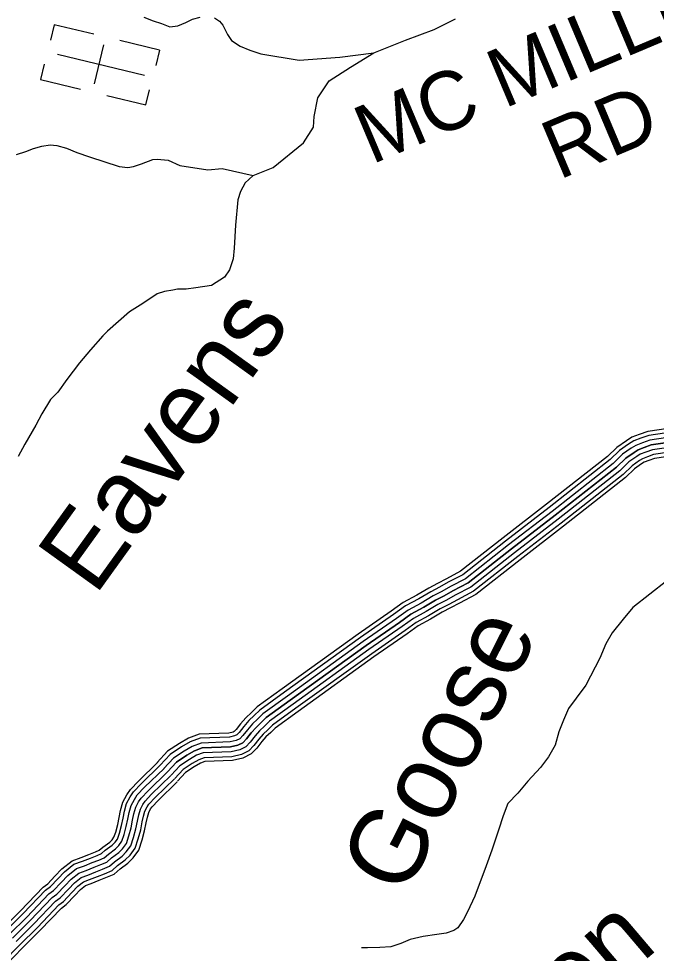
# Model space of a CAD drawing. Extents: x 1788175 to 1969470, y 584502 to 738744.
# Drawn here: x 1943138 to 1947155, y 624974 to 630862 of the extents above; entities that cross this region are included whole.
import ezdxf

# ---------------------------------------------------------------- set-up
doc = ezdxf.new("R2010")
doc.units = 0
for name, color, linetype in [('DESIGN - DRAINAGE - Bridges and Cross Drains Size Text', 7, 'Continuous'), ('DESIGN - ROW - Right-of-Way and Easement Labels', 7, 'Continuous'), ('DESIGN - TRANSPORTATION - Text', 7, 'Continuous'), ('DESIGN - UTILITIES - Cable (Underground) with Text', 7, 'Continuous'), ('SURVEY - TRANSPORTATION - Roads', 7, 'Continuous')]:
    doc.layers.add(name, color=color, linetype=linetype)

msp = doc.modelspace()

# ---------------------------------------------------------------- linework, layer by layer
at = {"layer": 'DESIGN - TRANSPORTATION - Text'}
for points in [[(1943926.2, 630871), (1943984.3, 630849.2), (1944038.4, 630831.3), (1944090.5, 630811.4), (1944140.5, 630817.6), (1944190.5, 630837.8), (1944232.5, 630860), (1944280.5, 630872.2)], [(1944372.6, 630868.4), (1944402.7, 630846.5), (1944424.7, 630820.5), (1944440.8, 630788.5), (1944452.9, 630762.5), (1944479.1, 630724.5), (1944533.2, 630688.6), (1944593.3, 630662.8), (1944663.4, 630641), (1944905.7, 630601.2), (1945161.7, 630619.2), (1945376.1, 630646.8)], [(1944615.1, 629873.2), (1944740.5, 629923.5), (1944932.4, 630078.9), (1944996.3, 630179.5), (1945000, 630246), (1945022.5, 630362.9), (1945094.4, 630470.8), (1945229.1, 630556.3), (1945376.1, 630646.8), (1945575.1, 630727.2), (1945754.8, 630794.6), (1945889.6, 630862.1)], [(1943123.9, 630006.8), (1943183.9, 630025), (1943231.9, 630043.2), (1943283.9, 630059.4), (1943335.9, 630067.6), (1943377.9, 630063.7), (1943440.1, 630045.9), (1943504.2, 630018.1), (1943584.3, 629992.3), (1943770.7, 629930.8), (1943826.7, 629924.9), (1943860.7, 629931), (1943912.7, 629947.2), (1943982.7, 629975.5), (1944010.7, 629977.6), (1944080.8, 629969.8), (1944153, 629938), (1944329.3, 629910.4), (1944420.4, 629918), (1944615.1, 629873.2)], [(1944615.1, 629873.2), (1944587.5, 629849.6), (1944564.8, 629826.9), (1944534.4, 629773.7), (1944519.2, 629720.5), (1944504, 629561), (1944496.4, 629416.7), (1944488.8, 629348.4), (1944466, 629280), (1944435.6, 629234.4), (1944352.1, 629181.3), (1944253.4, 629166.1), (1944192.6, 629158.5), (1944139.4, 629158.5), (1944109, 629150.9), (1944055.9, 629143.3), (1944010.3, 629128.1), (1943919.2, 629067.3), (1943835.6, 629014.2), (1943698.3, 628893.7)], [(1943698.3, 628893.7), (1943667.5, 628864.4), (1943589.7, 628776), (1943521.9, 628693.6), (1943442.1, 628589.2), (1943384.3, 628508.8), (1943338.3, 628462.6), (1943284.1, 628371.9), (1943246.3, 628301.6), (1943175.9, 628181.8), (1943135.2, 628103.3)], [(1947220.8, 627320.9), (1947007.1, 627151.9), (1946945.2, 627079.5), (1946877.4, 626993.2), (1946837.6, 626922.9), (1946799.8, 626832.6), (1946710.2, 626662), (1946650.4, 626581.7), (1946602.5, 626515.4), (1946570.7, 626443.1), (1946540.9, 626368.9), (1946517.1, 626284.7), (1946475.2, 626212.4), (1946425.4, 626144.1), (1946345.6, 626057.7), (1946281.7, 625983.3), (1946219.8, 625917), (1946190, 625838.8), (1946160.3, 625748.5), (1946118.6, 625624.2), (1946082.8, 625523.8), (1946011.3, 625333.3), (1945965.5, 625234.9), (1945939.6, 625186.8)], [(1945939.6, 625186.8), (1945903.7, 625134.5), (1945879.8, 625116.4), (1945831.8, 625100.2), (1945771.7, 625092), (1945685.7, 625079.7), (1945603.7, 625061.4), (1945545.7, 625035.2), (1945481.7, 625015), (1945413.7, 625010.7), (1945335.6, 625008.5), (1945297.6, 625008.4)]]:
    msp.add_lwpolyline(points, dxfattribs=at)
at = {"layer": 'DESIGN - UTILITIES - Cable (Underground) with Text'}
for p, q in [((1943361.8, 630823.7), (1943338.4, 630726.7)), ((1943611.3, 630763.7), (1943361.7, 630823.6)), ((1944026, 630663.9), (1943775.1, 630724.2)), ((1943672, 630697.6), (1943612.7, 630451)), ((1944026, 630663.8), (1944002.7, 630567)), ((1943297.9, 630575.1), (1943274.7, 630478.8)), ((1943274.6, 630478.1), (1943528.2, 630417.2)), ((1943694.4, 630377.2), (1943938.9, 630318.5)), ((1943938.9, 630318.6), (1943961.9, 630414.1))]:
    msp.add_line(p, q, dxfattribs=at)
msp.add_lwpolyline([(1943382.4, 630638.3), (1943929.9, 630506.7)], dxfattribs=at)
at = {"layer": 'SURVEY - TRANSPORTATION - Roads'}
for points in [[(1947399.8, 628305.7), (1947100.6, 628261.6), (1947047.9, 628242.3), (1947001.6, 628225), (1946966.2, 628203.1), (1946906.4, 628161.4), (1946846.8, 628103.4), (1946463.2, 627802.6), (1946189.5, 627591.3), (1945921.9, 627380.8), (1945832.6, 627333.9), (1945776.7, 627303.7), (1945721, 627274.5), (1945646.5, 627229.9), (1945561.1, 627183.7), (1945485.4, 627128.5), (1945275.7, 626983.7), (1944797.7, 626639.1), (1944640, 626526.2), (1944603.9, 626489.8), (1944569.9, 626457.8), (1944535.7, 626418.7), (1944507.5, 626382.7), (1944496.3, 626371.5), (1944488.6, 626367.3), (1944462.2, 626361.5), (1944275.6, 626354.6), (1944207.2, 626328.7), (1944150.8, 626295.6), (1944076.2, 626246.2), (1944011.2, 626176.2)], [(1947404.1, 628280.3), (1947107, 628236.6), (1947056.8, 628218.2), (1947012.9, 628201.8), (1946980.3, 628181.6), (1946922.8, 628141.5), (1946863.7, 628084), (1946479, 627782.3), (1946205.3, 627571), (1945935.9, 627359.1), (1945844.7, 627311.2), (1945788.8, 627281), (1945733.6, 627252.1), (1945659.3, 627207.5), (1945574.9, 627161.9), (1945500.2, 627107.6), (1945290.6, 626962.7), (1944812.7, 626618.2), (1944656.7, 626506.5), (1944621.8, 626471.4), (1944588.5, 626439.9), (1944555.5, 626402.3), (1944526.8, 626365.6), (1944511.9, 626350.6), (1944497.6, 626342.9), (1944465.5, 626335.8), (1944280.8, 626329.1), (1944218.3, 626305.4), (1944164.4, 626273.7), (1944093, 626226.5), (1944030, 626158.7)], [(1947409.3, 628249.8), (1947114.7, 628206.4), (1947067.6, 628189.1), (1947026.7, 628173.8), (1946997.3, 628155.7), (1946942.6, 628117.5), (1946884.1, 628060.6), (1946498, 627757.9), (1946224.4, 627546.6), (1945952.8, 627333), (1945859.3, 627283.8), (1945803.3, 627253.6), (1945748.7, 627225), (1945674.6, 627180.6), (1945591.5, 627135.6), (1945518.2, 627082.3), (1945308.5, 626937.4), (1944830.8, 626593), (1944676.9, 626482.9), (1944643.5, 626449.2), (1944610.8, 626418.4), (1944579.4, 626382.5), (1944550, 626345.1), (1944530.6, 626325.5), (1944508.5, 626313.6), (1944469.4, 626305), (1944287, 626298.3), (1944231.8, 626277.4), (1944180.9, 626247.4), (1944113.2, 626202.6), (1944052.8, 626137.6)], [(1947414.5, 628219.2), (1947122.4, 628176.2), (1947078.4, 628160), (1947040.4, 628145.9), (1947014.4, 628129.8), (1946962.4, 628093.5), (1946904.6, 628037.2), (1946517.1, 627733.4), (1946243.4, 627522.1), (1945969.8, 627306.8), (1945873.8, 627256.4), (1945817.9, 627226.2), (1945763.9, 627198), (1945690, 627153.7), (1945608, 627109.3), (1945536.1, 627057), (1945326.3, 626912), (1944848.9, 626567.9), (1944697, 626459.2), (1944665.1, 626427), (1944633.2, 626396.8), (1944603.2, 626362.7), (1944573.3, 626324.5), (1944549.4, 626300.4), (1944519.4, 626284.3), (1944473.4, 626274.1), (1944293.2, 626267.5), (1944245.2, 626249.3), (1944197.3, 626221.1), (1944133.3, 626178.8), (1944075.5, 626116.5)], [(1944075.5, 626116.5), (1944133.3, 626178.8), (1944197.3, 626221.1), (1944245.2, 626249.3), (1944293.2, 626267.5), (1944473.4, 626274.1), (1944519.4, 626284.3), (1944549.4, 626300.4), (1944573.3, 626324.5), (1944603.2, 626362.7), (1944633.2, 626396.8), (1944665.1, 626427), (1944697, 626459.2), (1944848.9, 626567.9), (1945326.3, 626912), (1945536.1, 627057), (1945608, 627109.3), (1945690, 627153.7), (1945763.9, 627198), (1945817.9, 627226.2), (1945873.8, 627256.4), (1945969.8, 627306.8), (1946243.4, 627522.1), (1946517.1, 627733.4), (1946904.6, 628037.2), (1946962.4, 628093.5), (1947014.4, 628129.8), (1947040.4, 628145.9), (1947078.4, 628160), (1947122.4, 628176.2), (1947414.5, 628219.2)], [(1947414.5, 628219.2), (1947122.4, 628176.2), (1947078.4, 628160), (1947040.4, 628145.9), (1947014.4, 628129.8), (1946962.4, 628093.5), (1946904.6, 628037.2), (1946517.1, 627733.4), (1946243.4, 627522.1), (1945969.8, 627306.8), (1945873.8, 627256.4), (1945817.9, 627226.2), (1945763.9, 627198), (1945690, 627153.7), (1945608, 627109.3), (1945536.1, 627057), (1945326.3, 626912), (1944848.9, 626567.9), (1944697, 626459.2), (1944665.1, 626427), (1944633.2, 626396.8), (1944603.2, 626362.7), (1944573.3, 626324.5), (1944549.4, 626300.4), (1944519.4, 626284.3), (1944473.4, 626274.1), (1944293.2, 626267.5), (1944245.2, 626249.3), (1944197.3, 626221.1), (1944133.3, 626178.8), (1944075.5, 626116.5)], [(1947419.7, 628188.6), (1947130, 628146), (1947089.1, 628130.9), (1947054.1, 628117.9), (1947031.4, 628103.8), (1946982.2, 628069.5), (1946925, 628013.9), (1946536.1, 627708.9), (1946262.5, 627497.7), (1945986.7, 627280.7), (1945888.4, 627229.1), (1945832.4, 627198.8), (1945779.1, 627170.9), (1945705.3, 627126.7), (1945624.6, 627083), (1945554, 627031.7), (1945344.2, 626886.7), (1944867, 626542.7), (1944717.2, 626435.5), (1944686.7, 626404.8), (1944655.5, 626375.3), (1944627.1, 626342.9), (1944596.6, 626304), (1944568.1, 626275.3), (1944530.3, 626254.9), (1944477.3, 626243.2), (1944299.5, 626236.7), (1944258.7, 626221.3), (1944213.7, 626194.8), (1944153.5, 626155), (1944098.2, 626095.4)], [(1947424.9, 628158.1), (1947137.7, 628115.8), (1947099.9, 628101.9), (1947067.8, 628089.9), (1947048.5, 628077.9), (1947002.1, 628045.6), (1946945.4, 627990.5), (1946555.1, 627684.5), (1946281.5, 627473.2), (1946003.6, 627254.6), (1945903, 627201.7), (1945847, 627171.5), (1945794.2, 627143.9), (1945720.7, 627099.8), (1945641.2, 627056.8), (1945572, 627006.4), (1945362.1, 626861.4), (1944885, 626517.5), (1944737.4, 626411.8), (1944708.4, 626382.6), (1944677.9, 626353.8), (1944651, 626323.1), (1944619.9, 626283.4), (1944586.9, 626250.2), (1944541.2, 626225.6), (1944481.3, 626212.3), (1944305.7, 626205.9), (1944272.1, 626193.2), (1944230.1, 626168.5), (1944173.7, 626131.2), (1944120.9, 626074.3)], [(1947429, 628133.7), (1947143.9, 628091.7), (1947108.5, 628078.7), (1947078.7, 628067.6), (1947062.1, 628057.3), (1947017.8, 628026.4), (1946961.7, 627971.8), (1946570.3, 627665), (1946296.7, 627453.7), (1946017.1, 627233.8), (1945914.6, 627179.9), (1945858.6, 627149.6), (1945806.3, 627122.3), (1945732.9, 627078.3), (1945654.4, 627035.8), (1945586.3, 626986.2), (1945376.3, 626841.2), (1944899.5, 626497.4), (1944753.4, 626392.9), (1944725.6, 626364.9), (1944695.7, 626336.6), (1944670, 626307.3), (1944638.4, 626267), (1944601.8, 626230.1), (1944549.9, 626202.2), (1944484.4, 626187.7), (1944310.6, 626181.4), (1944282.9, 626170.8), (1944243.2, 626147.5), (1944189.8, 626112.2), (1944139, 626057.5)], [(1943038, 625130.5), (1943149.4, 625240.7), (1943291.4, 625390), (1943321.5, 625412.1), (1943366, 625458.8), (1943410, 625505.3), (1943474.1, 625556.5), (1943532.1, 625576.9), (1943580.9, 625596.6), (1943622.2, 625612.5), (1943646.1, 625622.6), (1943668.2, 625641.9), (1943711.6, 625674.3), (1943726.7, 625689.4), (1943738.5, 625705.4), (1943749.2, 625737.7), (1943761.8, 625785), (1943771.1, 625830.3), (1943779.7, 625874.1), (1943795.2, 625926.3), (1943819.1, 625971.8), (1943841.7, 626005.9), (1943892, 626058.9), (1944015, 626178.6)], [(1943055.5, 625113.1), (1943167.1, 625223.4), (1943307.9, 625371.4), (1943337.9, 625393.5), (1943384, 625441.8), (1943426.8, 625487.1), (1943486.3, 625534.5), (1943540.8, 625553.7), (1943590, 625573.6), (1943631.5, 625589.6), (1943659.4, 625601.4), (1943683.7, 625622.7), (1943727.9, 625655.6), (1943745.5, 625673.3), (1943760.8, 625693.8), (1943772.9, 625730.7), (1943785.9, 625779.3), (1943795.3, 625825.5), (1943803.8, 625868.2), (1943818.2, 625916.9), (1943840.4, 625959.2), (1943861.1, 625990.4), (1943909.6, 626041.5), (1944032.2, 626160.9)], [(1943077.5, 625091.3), (1943189.2, 625201.7), (1943328.5, 625348), (1943358.4, 625370.2), (1943406.4, 625420.5), (1943447.8, 625464.2), (1943501.5, 625507), (1943551.8, 625524.7), (1943601.4, 625544.8), (1943643.1, 625560.8), (1943676.1, 625574.8), (1943703.2, 625598.5), (1943748.2, 625632.1), (1943769, 625653), (1943788.6, 625679.3), (1943802.7, 625721.8), (1943816.1, 625772.2), (1943825.7, 625819.4), (1943833.9, 625860.8), (1943847.1, 625905.2), (1943867.1, 625943.4), (1943885.4, 625971.1), (1943931.6, 626019.7), (1944053.8, 626138.7)], [(1943038.3, 624917.7), (1943143.5, 625025.7), (1943255.6, 625136.6), (1943390.2, 625278.1), (1943420.1, 625300.2), (1943473.8, 625356.4), (1943510.9, 625395.6), (1943547.2, 625424.5), (1943584.7, 625437.7), (1943635.5, 625458.2), (1943678, 625474.6), (1943726.1, 625495), (1943761.6, 625526.1), (1943809.3, 625561.6), (1943839.7, 625592.2), (1943872.2, 625635.9), (1943891.8, 625695.3), (1943906.6, 625750.9), (1943916.9, 625801), (1943924.3, 625838.5), (1943933.6, 625870), (1943947.3, 625896), (1943958.5, 625912.9), (1943997.8, 625954.3), (1944118.7, 626072.1)], [(1943099.5, 625069.4), (1943211.3, 625180), (1943349, 625324.7), (1943379, 625346.8), (1943428.9, 625399.1), (1943468.8, 625441.3), (1943516.8, 625479.5), (1943562.8, 625495.7), (1943612.7, 625515.9), (1943654.7, 625532.1), (1943692.7, 625548.2), (1943722.7, 625574.4), (1943768.6, 625608.6), (1943792.6, 625632.7), (1943816.5, 625664.9), (1943832.4, 625713), (1943846.2, 625765.1), (1943856.1, 625813.3), (1943864, 625853.4), (1943875.9, 625893.5), (1943893.8, 625927.6), (1943909.8, 625951.7), (1943953.7, 625997.9), (1944075.5, 626116.5)], [(1943099.5, 625069.4), (1943211.3, 625180), (1943349, 625324.7), (1943379, 625346.8), (1943428.9, 625399.1), (1943468.8, 625441.3), (1943516.8, 625479.5), (1943562.8, 625495.7), (1943612.7, 625515.9), (1943654.7, 625532.1), (1943692.7, 625548.2), (1943722.7, 625574.4), (1943768.6, 625608.6), (1943792.6, 625632.7), (1943816.5, 625664.9), (1943832.4, 625713), (1943846.2, 625765.1), (1943856.1, 625813.3), (1943864, 625853.4), (1943875.9, 625893.5), (1943893.8, 625927.6), (1943909.8, 625951.7), (1943953.7, 625997.9), (1944075.5, 626116.5)], [(1943121.5, 625047.6), (1943233.5, 625158.3), (1943369.6, 625301.4), (1943399.6, 625323.5), (1943451.4, 625377.7), (1943489.8, 625418.4), (1943532, 625452), (1943573.7, 625466.7), (1943624.1, 625487.1), (1943666.4, 625503.3), (1943709.4, 625521.6), (1943742.2, 625550.2), (1943789, 625585.1), (1943816.1, 625612.4), (1943844.4, 625650.4), (1943862.1, 625704.1), (1943876.4, 625758), (1943886.5, 625807.1), (1943894.2, 625845.9), (1943904.8, 625881.7), (1943920.6, 625911.8), (1943934.1, 625932.3), (1943975.8, 625976.1), (1944097.1, 626094.3)], [(1943056.7, 624899.8), (1943161.8, 625007.6), (1943274, 625118.6), (1943407.3, 625258.7), (1943437.2, 625280.8), (1943492.5, 625338.7), (1943528.3, 625376.6), (1943559.9, 625401.7), (1943593.8, 625413.6), (1943644.9, 625434.3), (1943687.7, 625450.8), (1943739.9, 625473), (1943777.8, 625506.1), (1943826.2, 625542.1), (1943859.2, 625575.3), (1943895.3, 625623.9), (1943916.5, 625688), (1943931.7, 625745), (1943942.1, 625796), (1943949.3, 625832.4), (1943957.6, 625860.3), (1943969.4, 625882.9), (1943978.7, 625896.8), (1944016.1, 625936.3), (1944136.7, 626053.7)]]:
    msp.add_lwpolyline(points, dxfattribs=at)

# ---------------------------------------------------------------- texts
at = {"layer": 'DESIGN - DRAINAGE - Bridges and Cross Drains Size Text'}
for s, rotation, p in [('Eavens', 54.25598, (1943619.3, 627219.6)), ('Goose', 63.14427, (1945569.5, 625319.7)), ('Marlen', 40.36107, (1945694.5, 623748.3))]:
    msp.add_text(s, height=475, rotation=rotation, dxfattribs=at).set_placement(p)
at = {"layer": 'DESIGN - ROW - Right-of-Way and Easement Labels'}
for s, p in [('MC MILLIAN', (1945359.9, 629941.2)), ('RD.', (1946540.6, 629844.5))]:
    msp.add_text(s, height=370, rotation=22.89552, dxfattribs=at).set_placement(p)

doc.saveas('drawing.dxf')
